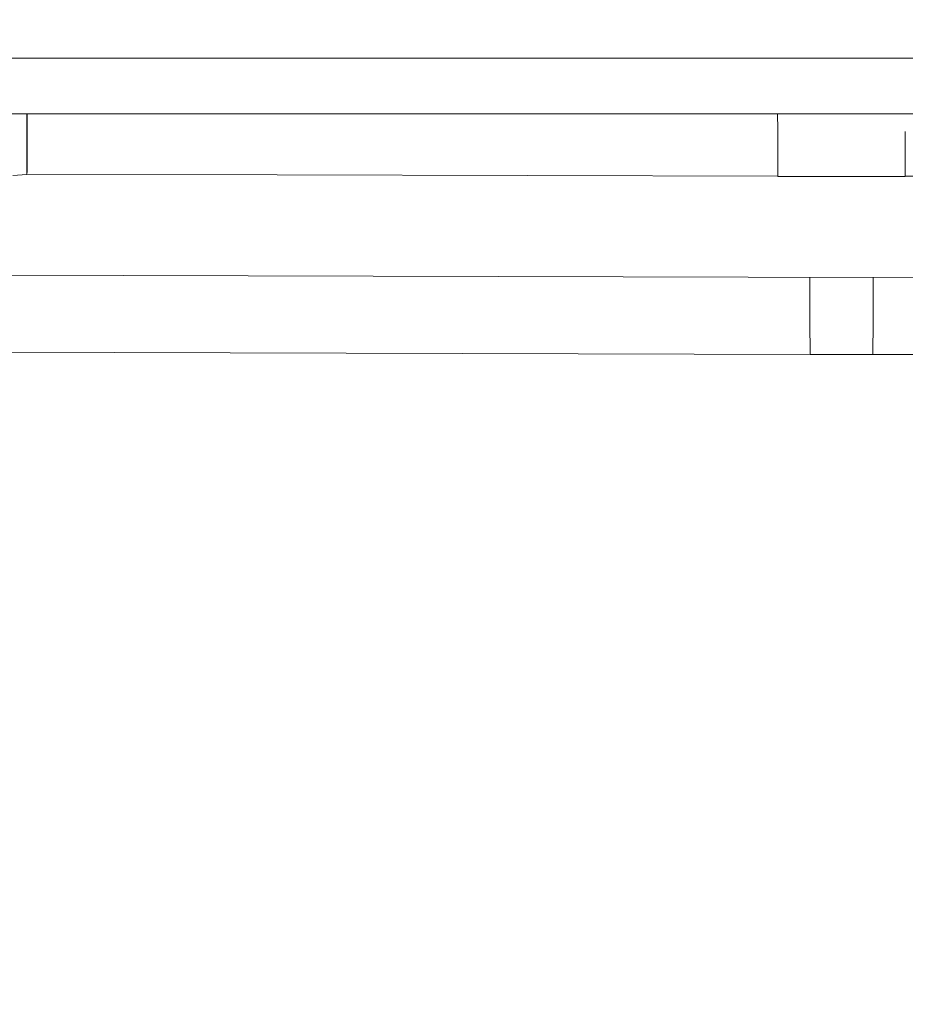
# Model space of a CAD drawing. Header units: millimetres. Extents: x -30280 to 309309, y -17460 to 4378.
# Tile 435 of 656: x 148009 to 148192, y -14654 to -14450. Entities that reach past the tile are written whole.
import ezdxf

# ---------------------------------------------------------------- set-up
doc = ezdxf.new("R2010")
doc.units = ezdxf.units.MM
doc.header["$MEASUREMENT"] = 0
doc.linetypes.add('Wipeout_Contour', pattern=[1000, 0, -1000])
doc.layers.add('P1_PLANTA PRIMERA_4_Nuevo_08_E_Envans secs', color=7, linetype='Continuous')
doc.layers.add('P1_PLANTA PRIMERA_4_Nuevo_09_EI_Mobiliari general', color=7, linetype='Continuous')
doc.layers.add('P1_PLANTA PRIMERA_4_Nuevo_09_EI_Mobiliari general_Pluma_Nº__1', color=7, linetype='Continuous', lineweight=5)

msp = doc.modelspace()

# ---------------------------------------------------------------- wipeouts: each hides what was drawn before it
at = {"color": 254, "linetype": 'Wipeout_Contour', "lineweight": 0, "ltscale": 595527.815507}
msp.add_wipeout([(147953.93, -14452.11), (148403.93, -14452.11), (148403.93, -14450.53), (147953.93, -14450.53)], dxfattribs=at).dxf.layer = 'P1_PLANTA PRIMERA_4_Nuevo_09_EI_Mobiliari general'
at = {"color": 254, "linetype": 'Wipeout_Contour', "lineweight": 0, "ltscale": 595532.733735}
msp.add_wipeout([(147953.93, -14469.75), (148403.93, -14469.75), (148403.93, -14458.21), (147953.93, -14458.21)], dxfattribs=at).dxf.layer = 'P1_PLANTA PRIMERA_4_Nuevo_09_EI_Mobiliari general'
at = {"color": 254, "linetype": 'Wipeout_Contour', "lineweight": 0, "ltscale": 4168802.32584306}
msp.add_wipeout([(147993.39, -14496.36), (147991.82, -14505.3), (147997.83, -14503.7), (148003.49, -14503.22), (148178.93, -14503.68), (148354.37, -14503.2), (148360.03, -14503.7), (148365.58, -14505.15), (148364.46, -14496.36), (148363.69, -14493.5), (148362.44, -14490.8), (148360.73, -14488.37), (148358.63, -14486.28), (148356.2, -14484.58), (148353.5, -14483.33), (148350.63, -14482.57), (148347.67, -14482.32), (148192.12, -14482.73), (148178.93, -14482.76), (148165.74, -14482.8), (148010.18, -14482.29), (148007.23, -14482.57), (148004.36, -14483.33), (148001.66, -14484.58), (147999.23, -14486.28), (147997.12, -14488.37), (147995.42, -14490.8), (147994.16, -14493.5)], dxfattribs=at).dxf.layer = 'P1_PLANTA PRIMERA_4_Nuevo_09_EI_Mobiliari general'
at = {"color": 254, "linetype": 'Wipeout_Contour', "lineweight": 0, "ltscale": 595540.090028}
msp.add_wipeout([(148178.93, -14515.68), (148172.4, -14515.7), (148172.41, -14516.84), (148178.93, -14516.82)], dxfattribs=at).dxf.layer = 'P1_PLANTA PRIMERA_4_Nuevo_09_EI_Mobiliari general'

# ---------------------------------------------------------------- next in the draw order: wipeouts: each hides what was drawn before it
at = {"color": 254, "linetype": 'Wipeout_Contour', "lineweight": 0, "ltscale": 595528.625713}
msp.add_wipeout([(147953.93, -14454.7), (148403.93, -14454.7), (148403.93, -14452.11), (147953.93, -14452.11)], dxfattribs=at).dxf.layer = 'P1_PLANTA PRIMERA_4_Nuevo_09_EI_Mobiliari general'
at = {"color": 254, "linetype": 'Wipeout_Contour', "lineweight": 0, "ltscale": 594853.056008}
msp.add_wipeout([(148010.16, -14469.75), (148005, -14469.75), (148005.17, -14470.74), (148010.15, -14470.32)], dxfattribs=at).dxf.layer = 'P1_PLANTA PRIMERA_4_Nuevo_09_EI_Mobiliari general'
at = {"color": 254, "linetype": 'Wipeout_Contour', "lineweight": 0, "ltscale": 447010.407405}
msp.add_wipeout([(148354.37, -14505.07), (148178.93, -14505.55), (148354.38, -14506.05)], dxfattribs=at).dxf.layer = 'P1_PLANTA PRIMERA_4_Nuevo_09_EI_Mobiliari general'
at = {"color": 254, "linetype": 'Wipeout_Contour', "lineweight": 0, "ltscale": 446658.03416}
msp.add_wipeout([(148178.93, -14516.82), (148172.41, -14516.84), (148178.93, -14517.81)], dxfattribs=at).dxf.layer = 'P1_PLANTA PRIMERA_4_Nuevo_09_EI_Mobiliari general'

# ---------------------------------------------------------------- next in the draw order: wipeouts: each hides what was drawn before it
at = {"color": 254, "linetype": 'Wipeout_Contour', "lineweight": 0, "ltscale": 595529.81045}
msp.add_wipeout([(147953.93, -14458.21), (148403.93, -14458.21), (148403.93, -14454.7), (147953.93, -14454.7)], dxfattribs=at).dxf.layer = 'P1_PLANTA PRIMERA_4_Nuevo_09_EI_Mobiliari general'
at = {"color": 254, "linetype": 'Wipeout_Contour', "lineweight": 0, "ltscale": 594853.867629}
msp.add_wipeout([(148005.17, -14470.74), (148005.39, -14471.99), (148010.15, -14471.58), (148010.15, -14470.32)], dxfattribs=at).dxf.layer = 'P1_PLANTA PRIMERA_4_Nuevo_09_EI_Mobiliari general'
at = {"color": 254, "linetype": 'Wipeout_Contour', "lineweight": 0, "ltscale": 595898.647336}
msp.add_wipeout([(148354.38, -14506.05), (148178.93, -14506.54), (148178.93, -14507.68), (148354.38, -14507.2)], dxfattribs=at).dxf.layer = 'P1_PLANTA PRIMERA_4_Nuevo_09_EI_Mobiliari general'
at = {"color": 254, "linetype": 'Wipeout_Contour', "lineweight": 0, "ltscale": 446658.308031}
msp.add_wipeout([(148178.93, -14517.81), (148172.41, -14517.82), (148178.93, -14518.61)], dxfattribs=at).dxf.layer = 'P1_PLANTA PRIMERA_4_Nuevo_09_EI_Mobiliari general'

# ---------------------------------------------------------------- next in the draw order: wipeouts: each hides what was drawn before it
at = {"color": 254, "linetype": 'Wipeout_Contour', "lineweight": 0, "ltscale": 594854.880663}
msp.add_wipeout([(148010.21, -14471.58), (148005.39, -14471.99), (148005.62, -14473.32), (148010.15, -14472.93)], dxfattribs=at).dxf.layer = 'P1_PLANTA PRIMERA_4_Nuevo_09_EI_Mobiliari general'
at = {"color": 254, "linetype": 'Wipeout_Contour', "lineweight": 0, "ltscale": 595899.121887}
msp.add_wipeout([(148178.93, -14507.68), (148178.93, -14508.94), (148354.38, -14508.46), (148354.38, -14507.2)], dxfattribs=at).dxf.layer = 'P1_PLANTA PRIMERA_4_Nuevo_09_EI_Mobiliari general'
at = {"color": 254, "linetype": 'Wipeout_Contour', "lineweight": 0, "ltscale": 446658.52501}
msp.add_wipeout([(148178.93, -14518.61), (148172.41, -14518.62), (148178.93, -14519.2)], dxfattribs=at).dxf.layer = 'P1_PLANTA PRIMERA_4_Nuevo_09_EI_Mobiliari general'

# ---------------------------------------------------------------- next in the draw order: wipeouts: each hides what was drawn before it
at = {"color": 254, "linetype": 'Wipeout_Contour', "lineweight": 0, "ltscale": 446482.805572}
msp.add_wipeout([(148010.16, -14469.75), (148178.93, -14470.76), (148178.93, -14469.75)], dxfattribs=at).dxf.layer = 'P1_PLANTA PRIMERA_4_Nuevo_09_EI_Mobiliari general'
at = {"color": 254, "linetype": 'Wipeout_Contour', "lineweight": 0, "ltscale": 594855.912828}
msp.add_wipeout([(148010.21, -14472.93), (148005.62, -14473.32), (148005.86, -14474.68), (148010.21, -14474.32)], dxfattribs=at).dxf.layer = 'P1_PLANTA PRIMERA_4_Nuevo_09_EI_Mobiliari general'
at = {"color": 254, "linetype": 'Wipeout_Contour', "lineweight": 0, "ltscale": 446313.066758}
msp.add_wipeout([(148003.48, -14506.05), (148178.93, -14506.54), (148003.48, -14505.07)], dxfattribs=at).dxf.layer = 'P1_PLANTA PRIMERA_4_Nuevo_09_EI_Mobiliari general'
at = {"color": 254, "linetype": 'Wipeout_Contour', "lineweight": 0, "ltscale": 595899.637115}
msp.add_wipeout([(148354.38, -14508.46), (148178.93, -14508.94), (148178.93, -14510.29), (148354.39, -14509.81)], dxfattribs=at).dxf.layer = 'P1_PLANTA PRIMERA_4_Nuevo_09_EI_Mobiliari general'
at = {"color": 254, "linetype": 'Wipeout_Contour', "lineweight": 0, "ltscale": 446658.679245}
msp.add_wipeout([(148178.93, -14519.2), (148172.41, -14519.21), (148178.93, -14519.56)], dxfattribs=at).dxf.layer = 'P1_PLANTA PRIMERA_4_Nuevo_09_EI_Mobiliari general'

# ---------------------------------------------------------------- next in the draw order: wipeouts: each hides what was drawn before it
at = {"color": 254, "linetype": 'Wipeout_Contour', "lineweight": 0, "ltscale": 595199.564501}
msp.add_wipeout([(148010.15, -14470.29), (148010.15, -14471.56), (148178.93, -14472.03), (148178.93, -14470.76)], dxfattribs=at).dxf.layer = 'P1_PLANTA PRIMERA_4_Nuevo_09_EI_Mobiliari general'
at = {"color": 254, "linetype": 'Wipeout_Contour', "lineweight": 0, "ltscale": 594856.912662}
msp.add_wipeout([(148010.21, -14474.32), (148005.86, -14474.68), (148006.09, -14476.05), (148010.2, -14475.7)], dxfattribs=at).dxf.layer = 'P1_PLANTA PRIMERA_4_Nuevo_09_EI_Mobiliari general'
at = {"color": 254, "linetype": 'Wipeout_Contour', "lineweight": 0, "ltscale": 595200.18817}
msp.add_wipeout([(148003.48, -14506.05), (148003.48, -14507.2), (148178.93, -14507.68), (148178.93, -14506.54)], dxfattribs=at).dxf.layer = 'P1_PLANTA PRIMERA_4_Nuevo_09_EI_Mobiliari general'
at = {"color": 254, "linetype": 'Wipeout_Contour', "lineweight": 0, "ltscale": 893862.880854}
msp.add_wipeout([(148354.39, -14509.81), (148178.93, -14510.29), (148185.47, -14510.31), (148185.47, -14511.66), (148354.33, -14511.2), (148354.32, -14509.83)], dxfattribs=at).dxf.layer = 'P1_PLANTA PRIMERA_4_Nuevo_09_EI_Mobiliari general'

# ---------------------------------------------------------------- next in the draw order: wipeouts: each hides what was drawn before it
at = {"color": 254, "linetype": 'Wipeout_Contour', "lineweight": 0, "ltscale": 595200.127244}
msp.add_wipeout([(148010.15, -14471.56), (148010.21, -14472.9), (148178.93, -14473.38), (148178.93, -14472.03)], dxfattribs=at).dxf.layer = 'P1_PLANTA PRIMERA_4_Nuevo_09_EI_Mobiliari general'
at = {"color": 254, "linetype": 'Wipeout_Contour', "lineweight": 0, "ltscale": 594857.898696}
msp.add_wipeout([(148010.2, -14475.7), (148006.09, -14476.05), (148006.32, -14477.38), (148010.2, -14477.05)], dxfattribs=at).dxf.layer = 'P1_PLANTA PRIMERA_4_Nuevo_09_EI_Mobiliari general'
at = {"color": 254, "linetype": 'Wipeout_Contour', "lineweight": 0, "ltscale": 595200.651434}
msp.add_wipeout([(148003.48, -14507.2), (148003.47, -14508.46), (148178.93, -14508.94), (148178.93, -14507.68)], dxfattribs=at).dxf.layer = 'P1_PLANTA PRIMERA_4_Nuevo_09_EI_Mobiliari general'
at = {"color": 254, "linetype": 'Wipeout_Contour', "lineweight": 0, "ltscale": 744776.060559}
msp.add_wipeout([(148172.39, -14511.7), (148172.39, -14513.05), (148178.93, -14513.07), (148354.33, -14512.59), (148354.33, -14511.2)], dxfattribs=at).dxf.layer = 'P1_PLANTA PRIMERA_4_Nuevo_09_EI_Mobiliari general'

# ---------------------------------------------------------------- next in the draw order: wipeouts: each hides what was drawn before it
at = {"color": 254, "linetype": 'Wipeout_Contour', "lineweight": 0, "ltscale": 446819.855097}
msp.add_wipeout([(148178.93, -14469.75), (148178.93, -14470.76), (148347.7, -14470.29)], dxfattribs=at).dxf.layer = 'P1_PLANTA PRIMERA_4_Nuevo_09_EI_Mobiliari general'
at = {"color": 254, "linetype": 'Wipeout_Contour', "lineweight": 0, "ltscale": 744110.810972}
msp.add_wipeout([(148010.15, -14472.9), (148010.21, -14474.29), (148178.93, -14474.76), (148192.14, -14474.73), (148192.15, -14473.41)], dxfattribs=at).dxf.layer = 'P1_PLANTA PRIMERA_4_Nuevo_09_EI_Mobiliari general'
at = {"color": 254, "linetype": 'Wipeout_Contour', "lineweight": 0, "ltscale": 594858.841231}
msp.add_wipeout([(148010.2, -14477.05), (148006.32, -14477.38), (148006.54, -14478.63), (148010.19, -14478.32)], dxfattribs=at).dxf.layer = 'P1_PLANTA PRIMERA_4_Nuevo_09_EI_Mobiliari general'
at = {"color": 254, "linetype": 'Wipeout_Contour', "lineweight": 0, "ltscale": 595201.15388}
msp.add_wipeout([(148003.47, -14508.46), (148003.47, -14509.81), (148178.93, -14510.29), (148178.93, -14508.94)], dxfattribs=at).dxf.layer = 'P1_PLANTA PRIMERA_4_Nuevo_09_EI_Mobiliari general'
at = {"color": 254, "linetype": 'Wipeout_Contour', "lineweight": 0, "ltscale": 744802.505259}
msp.add_wipeout([(148178.93, -14513.07), (148185.46, -14513.09), (148185.46, -14514.4), (148354.34, -14513.93), (148354.33, -14512.61)], dxfattribs=at).dxf.layer = 'P1_PLANTA PRIMERA_4_Nuevo_09_EI_Mobiliari general'

# ---------------------------------------------------------------- next in the draw order: wipeouts: each hides what was drawn before it
at = {"color": 254, "linetype": 'Wipeout_Contour', "lineweight": 0, "ltscale": 595871.472944}
msp.add_wipeout([(148347.7, -14470.29), (148178.93, -14470.76), (148178.93, -14472.03), (148347.71, -14471.56)], dxfattribs=at).dxf.layer = 'P1_PLANTA PRIMERA_4_Nuevo_09_EI_Mobiliari general'
at = {"color": 254, "linetype": 'Wipeout_Contour', "lineweight": 0, "ltscale": 744058.818141}
msp.add_wipeout([(148010.21, -14474.29), (148010.2, -14475.68), (148165.72, -14476.12), (148165.72, -14474.8), (148178.93, -14474.76)], dxfattribs=at).dxf.layer = 'P1_PLANTA PRIMERA_4_Nuevo_09_EI_Mobiliari general'
at = {"color": 254, "linetype": 'Wipeout_Contour', "lineweight": 0, "ltscale": 594859.711938}
msp.add_wipeout([(148010.19, -14478.32), (148006.54, -14478.63), (148006.74, -14479.75), (148010.19, -14479.46)], dxfattribs=at).dxf.layer = 'P1_PLANTA PRIMERA_4_Nuevo_09_EI_Mobiliari general'
at = {"color": 254, "linetype": 'Wipeout_Contour', "lineweight": 0, "ltscale": 744102.169565}
msp.add_wipeout([(148003.47, -14509.81), (148003.53, -14511.2), (148178.93, -14511.68), (148185.47, -14511.66), (148185.47, -14510.31)], dxfattribs=at).dxf.layer = 'P1_PLANTA PRIMERA_4_Nuevo_09_EI_Mobiliari general'
at = {"color": 254, "linetype": 'Wipeout_Contour', "lineweight": 0, "ltscale": 595914.650376}
msp.add_wipeout([(148185.46, -14514.4), (148185.46, -14515.66), (148354.34, -14515.2), (148354.34, -14513.95)], dxfattribs=at).dxf.layer = 'P1_PLANTA PRIMERA_4_Nuevo_09_EI_Mobiliari general'

# ---------------------------------------------------------------- next in the draw order: wipeouts: each hides what was drawn before it
at = {"color": 254, "linetype": 'Wipeout_Contour', "lineweight": 0, "ltscale": 744923.217868}
msp.add_wipeout([(148347.71, -14471.56), (148178.93, -14472.03), (148178.93, -14473.38), (148347.65, -14472.9), (148347.64, -14471.58)], dxfattribs=at).dxf.layer = 'P1_PLANTA PRIMERA_4_Nuevo_09_EI_Mobiliari general'
at = {"color": 254, "linetype": 'Wipeout_Contour', "lineweight": 0, "ltscale": 595175.485481}
msp.add_wipeout([(148010.2, -14477.03), (148165.72, -14477.46), (148165.72, -14476.19), (148010.2, -14475.68)], dxfattribs=at).dxf.layer = 'P1_PLANTA PRIMERA_4_Nuevo_09_EI_Mobiliari general'
at = {"color": 254, "linetype": 'Wipeout_Contour', "lineweight": 0, "ltscale": 595564.018441}
msp.add_wipeout([(148178.93, -14477.5), (148192.13, -14477.54), (148192.14, -14476.19), (148178.93, -14476.15)], dxfattribs=at).dxf.layer = 'P1_PLANTA PRIMERA_4_Nuevo_09_EI_Mobiliari general'
at = {"color": 254, "linetype": 'Wipeout_Contour', "lineweight": 0, "ltscale": 446146.850215}
msp.add_wipeout([(148010.19, -14480.44), (148006.9, -14480.72), (148010.19, -14481.24)], dxfattribs=at).dxf.layer = 'P1_PLANTA PRIMERA_4_Nuevo_09_EI_Mobiliari general'
at = {"color": 254, "linetype": 'Wipeout_Contour', "lineweight": 0, "ltscale": 744076.707767}
msp.add_wipeout([(148003.53, -14511.2), (148003.53, -14512.59), (148172.39, -14513.05), (148172.39, -14511.7), (148178.93, -14511.68)], dxfattribs=at).dxf.layer = 'P1_PLANTA PRIMERA_4_Nuevo_09_EI_Mobiliari general'
at = {"color": 254, "linetype": 'Wipeout_Contour', "lineweight": 0, "ltscale": 595915.119165}
msp.add_wipeout([(148185.46, -14515.66), (148185.45, -14516.8), (148354.34, -14516.34), (148354.34, -14515.22)], dxfattribs=at).dxf.layer = 'P1_PLANTA PRIMERA_4_Nuevo_09_EI_Mobiliari general'

# ---------------------------------------------------------------- next in the draw order: wipeouts: each hides what was drawn before it
at = {"color": 254, "linetype": 'Wipeout_Contour', "lineweight": 0, "ltscale": 893834.614599}
msp.add_wipeout([(148347.71, -14472.9), (148178.93, -14473.38), (148192.15, -14473.41), (148192.14, -14474.73), (148347.65, -14474.29), (148347.65, -14472.93)], dxfattribs=at).dxf.layer = 'P1_PLANTA PRIMERA_4_Nuevo_09_EI_Mobiliari general'
at = {"color": 254, "linetype": 'Wipeout_Contour', "lineweight": 0, "ltscale": 595175.993722}
msp.add_wipeout([(148010.2, -14477.03), (148010.19, -14478.29), (148165.73, -14478.73), (148165.72, -14477.54)], dxfattribs=at).dxf.layer = 'P1_PLANTA PRIMERA_4_Nuevo_09_EI_Mobiliari general'
at = {"color": 254, "linetype": 'Wipeout_Contour', "lineweight": 0, "ltscale": 595564.518898}
msp.add_wipeout([(148178.93, -14477.5), (148178.93, -14478.76), (148192.13, -14478.8), (148192.13, -14477.54)], dxfattribs=at).dxf.layer = 'P1_PLANTA PRIMERA_4_Nuevo_09_EI_Mobiliari general'
at = {"color": 254, "linetype": 'Wipeout_Contour', "lineweight": 0, "ltscale": 446147.204686}
msp.add_wipeout([(148010.19, -14481.24), (148007.04, -14481.51), (148010.19, -14481.83)], dxfattribs=at).dxf.layer = 'P1_PLANTA PRIMERA_4_Nuevo_09_EI_Mobiliari general'
at = {"color": 254, "linetype": 'Wipeout_Contour', "lineweight": 0, "ltscale": 595215.87091}
msp.add_wipeout([(148003.52, -14513.93), (148185.46, -14514.43), (148185.46, -14513.09), (148003.53, -14512.59)], dxfattribs=at).dxf.layer = 'P1_PLANTA PRIMERA_4_Nuevo_09_EI_Mobiliari general'

# ---------------------------------------------------------------- next in the draw order: wipeouts: each hides what was drawn before it
at = {"color": 254, "linetype": 'Wipeout_Contour', "lineweight": 0, "ltscale": 744898.223778}
msp.add_wipeout([(148347.65, -14474.29), (148165.72, -14474.8), (148165.72, -14476.19), (148347.66, -14475.68), (148347.65, -14474.32)], dxfattribs=at).dxf.layer = 'P1_PLANTA PRIMERA_4_Nuevo_09_EI_Mobiliari general'
at = {"color": 254, "linetype": 'Wipeout_Contour', "lineweight": 0, "ltscale": 595176.462309}
msp.add_wipeout([(148010.19, -14479.44), (148165.73, -14479.87), (148165.73, -14478.8), (148010.19, -14478.29)], dxfattribs=at).dxf.layer = 'P1_PLANTA PRIMERA_4_Nuevo_09_EI_Mobiliari general'
at = {"color": 254, "linetype": 'Wipeout_Contour', "lineweight": 0, "ltscale": 595564.980149}
msp.add_wipeout([(148178.93, -14478.76), (148178.93, -14479.91), (148192.13, -14479.94), (148192.13, -14478.8)], dxfattribs=at).dxf.layer = 'P1_PLANTA PRIMERA_4_Nuevo_09_EI_Mobiliari general'
at = {"color": 254, "linetype": 'Wipeout_Contour', "lineweight": 0, "ltscale": 446147.476928}
msp.add_wipeout([(148010.19, -14481.83), (148007.14, -14482.09), (148010.18, -14482.19)], dxfattribs=at).dxf.layer = 'P1_PLANTA PRIMERA_4_Nuevo_09_EI_Mobiliari general'
at = {"color": 254, "linetype": 'Wipeout_Contour', "lineweight": 0, "ltscale": 892985.115694}
msp.add_wipeout([(148003.52, -14513.93), (148003.52, -14515.2), (148185.46, -14515.7), (148185.46, -14514.43), (148178.93, -14514.41), (148172.4, -14514.43)], dxfattribs=at).dxf.layer = 'P1_PLANTA PRIMERA_4_Nuevo_09_EI_Mobiliari general'

# ---------------------------------------------------------------- next in the draw order: wipeouts: each hides what was drawn before it
at = {"color": 254, "linetype": 'Wipeout_Contour', "lineweight": 0, "ltscale": 595511.436573}
msp.add_wipeout([(148178.93, -14476.15), (148165.72, -14476.19), (148165.72, -14477.54), (148178.93, -14477.5)], dxfattribs=at).dxf.layer = 'P1_PLANTA PRIMERA_4_Nuevo_09_EI_Mobiliari general'
at = {"color": 254, "linetype": 'Wipeout_Contour', "lineweight": 0, "ltscale": 595899.773715}
msp.add_wipeout([(148192.14, -14476.12), (148192.14, -14477.46), (148347.66, -14477.03), (148347.66, -14475.7)], dxfattribs=at).dxf.layer = 'P1_PLANTA PRIMERA_4_Nuevo_09_EI_Mobiliari general'
at = {"color": 254, "linetype": 'Wipeout_Contour', "lineweight": 0, "ltscale": 446305.792075}
msp.add_wipeout([(148010.19, -14480.42), (148165.73, -14480.86), (148010.19, -14479.44)], dxfattribs=at).dxf.layer = 'P1_PLANTA PRIMERA_4_Nuevo_09_EI_Mobiliari general'
at = {"color": 254, "linetype": 'Wipeout_Contour', "lineweight": 0, "ltscale": 595190.844509}
msp.add_wipeout([(148003.52, -14516.34), (148172.41, -14516.8), (148172.4, -14515.7), (148003.52, -14515.2)], dxfattribs=at).dxf.layer = 'P1_PLANTA PRIMERA_4_Nuevo_09_EI_Mobiliari general'
at = {"color": 254, "linetype": 'Wipeout_Contour', "lineweight": 0, "ltscale": 595566.065082}
msp.add_wipeout([(148178.93, -14515.68), (148178.93, -14516.82), (148185.45, -14516.84), (148185.46, -14515.7)], dxfattribs=at).dxf.layer = 'P1_PLANTA PRIMERA_4_Nuevo_09_EI_Mobiliari general'

# ---------------------------------------------------------------- next in the draw order: wipeouts: each hides what was drawn before it
at = {"color": 254, "linetype": 'Wipeout_Contour', "lineweight": 0, "ltscale": 595511.951627}
msp.add_wipeout([(148178.93, -14477.5), (148165.72, -14477.54), (148165.73, -14478.8), (148178.93, -14478.76)], dxfattribs=at).dxf.layer = 'P1_PLANTA PRIMERA_4_Nuevo_09_EI_Mobiliari general'
at = {"color": 254, "linetype": 'Wipeout_Contour', "lineweight": 0, "ltscale": 595900.281092}
msp.add_wipeout([(148192.14, -14477.46), (148192.13, -14478.73), (148347.66, -14478.29), (148347.66, -14477.05)], dxfattribs=at).dxf.layer = 'P1_PLANTA PRIMERA_4_Nuevo_09_EI_Mobiliari general'
at = {"color": 254, "linetype": 'Wipeout_Contour', "lineweight": 0, "ltscale": 446306.036543}
msp.add_wipeout([(148010.19, -14481.22), (148165.73, -14481.66), (148010.19, -14480.42)], dxfattribs=at).dxf.layer = 'P1_PLANTA PRIMERA_4_Nuevo_09_EI_Mobiliari general'
at = {"color": 254, "linetype": 'Wipeout_Contour', "lineweight": 0, "ltscale": 446309.938522}
msp.add_wipeout([(148003.51, -14517.32), (148172.41, -14517.79), (148003.52, -14516.34)], dxfattribs=at).dxf.layer = 'P1_PLANTA PRIMERA_4_Nuevo_09_EI_Mobiliari general'
at = {"color": 254, "linetype": 'Wipeout_Contour', "lineweight": 0, "ltscale": 446672.19982}
msp.add_wipeout([(148178.93, -14517.81), (148185.45, -14517.82), (148178.93, -14516.82)], dxfattribs=at).dxf.layer = 'P1_PLANTA PRIMERA_4_Nuevo_09_EI_Mobiliari general'

# ---------------------------------------------------------------- next in the draw order: wipeouts: each hides what was drawn before it
at = {"color": 254, "linetype": 'Wipeout_Contour', "lineweight": 0, "ltscale": 595900.748689}
msp.add_wipeout([(148192.13, -14478.73), (148192.13, -14479.87), (148347.67, -14479.44), (148347.66, -14478.32)], dxfattribs=at).dxf.layer = 'P1_PLANTA PRIMERA_4_Nuevo_09_EI_Mobiliari general'
at = {"color": 254, "linetype": 'Wipeout_Contour', "lineweight": 0, "ltscale": 595512.426345}
msp.add_wipeout([(148178.93, -14478.76), (148165.73, -14478.8), (148165.73, -14479.94), (148178.93, -14479.91)], dxfattribs=at).dxf.layer = 'P1_PLANTA PRIMERA_4_Nuevo_09_EI_Mobiliari general'
at = {"color": 254, "linetype": 'Wipeout_Contour', "lineweight": 0, "ltscale": 446306.219878}
msp.add_wipeout([(148010.19, -14481.81), (148165.74, -14482.25), (148010.19, -14481.22)], dxfattribs=at).dxf.layer = 'P1_PLANTA PRIMERA_4_Nuevo_09_EI_Mobiliari general'
at = {"color": 254, "linetype": 'Wipeout_Contour', "lineweight": 0, "ltscale": 446310.183082}
msp.add_wipeout([(148003.51, -14518.12), (148172.41, -14518.59), (148003.51, -14517.32)], dxfattribs=at).dxf.layer = 'P1_PLANTA PRIMERA_4_Nuevo_09_EI_Mobiliari general'
at = {"color": 254, "linetype": 'Wipeout_Contour', "lineweight": 0, "ltscale": 446672.448816}
msp.add_wipeout([(148178.93, -14518.61), (148185.45, -14518.62), (148178.93, -14517.81)], dxfattribs=at).dxf.layer = 'P1_PLANTA PRIMERA_4_Nuevo_09_EI_Mobiliari general'

# ---------------------------------------------------------------- next in the draw order: wipeouts: each hides what was drawn before it
at = {"color": 254, "linetype": 'Wipeout_Contour', "lineweight": 0, "ltscale": 446306.334022}
msp.add_wipeout([(148010.18, -14482.17), (148165.74, -14482.61), (148010.19, -14481.81)], dxfattribs=at).dxf.layer = 'P1_PLANTA PRIMERA_4_Nuevo_09_EI_Mobiliari general'
at = {"color": 254, "linetype": 'Wipeout_Contour', "lineweight": 0, "ltscale": 446310.366274}
msp.add_wipeout([(148003.51, -14518.71), (148172.41, -14519.18), (148003.51, -14518.12)], dxfattribs=at).dxf.layer = 'P1_PLANTA PRIMERA_4_Nuevo_09_EI_Mobiliari general'

# ---------------------------------------------------------------- next in the draw order: wipeouts: each hides what was drawn before it
at = {"color": 254, "linetype": 'Wipeout_Contour', "lineweight": 0, "ltscale": 446640.882009}
msp.add_wipeout([(148178.93, -14480.89), (148165.73, -14480.93), (148178.93, -14481.69)], dxfattribs=at).dxf.layer = 'P1_PLANTA PRIMERA_4_Nuevo_09_EI_Mobiliari general'
at = {"color": 254, "linetype": 'Wipeout_Contour', "lineweight": 0, "ltscale": 446310.48011}
msp.add_wipeout([(148003.51, -14519.07), (148172.42, -14519.54), (148003.51, -14518.71)], dxfattribs=at).dxf.layer = 'P1_PLANTA PRIMERA_4_Nuevo_09_EI_Mobiliari general'

# ---------------------------------------------------------------- next in the draw order: wipeouts: each hides what was drawn before it
at = {"color": 254, "linetype": 'Wipeout_Contour', "lineweight": 0, "ltscale": 446641.098757}
msp.add_wipeout([(148178.93, -14481.69), (148165.73, -14481.73), (148178.93, -14482.28)], dxfattribs=at).dxf.layer = 'P1_PLANTA PRIMERA_4_Nuevo_09_EI_Mobiliari general'

# ---------------------------------------------------------------- next in the draw order: wipeouts: each hides what was drawn before it
at = {"color": 254, "linetype": 'Wipeout_Contour', "lineweight": 0, "ltscale": 446641.254004}
msp.add_wipeout([(148178.93, -14482.28), (148165.74, -14482.32), (148178.93, -14482.64)], dxfattribs=at).dxf.layer = 'P1_PLANTA PRIMERA_4_Nuevo_09_EI_Mobiliari general'

# ---------------------------------------------------------------- next in the draw order: wipeouts: each hides what was drawn before it
at = {"color": 254, "linetype": 'Wipeout_Contour', "lineweight": 0, "ltscale": 11546169.40718183}
msp.add_wipeout([(147377.62, -12475.05), (147377.62, -14920.05), (147901.16, -14920.05), (147903.85, -14904.98), (147970.96, -14530.19), (147971.59, -14527.86), (147975.53, -14505.56), (147953.93, -14505.56), (147953.93, -14450), (147967.57, -14023.89), (148390.29, -14023.89), (148403.86, -14450), (148403.93, -14505.56), (148382.33, -14505.56), (148386.26, -14527.86), (148386.9, -14530.19), (148428.93, -14764.93), (148470.96, -14530.19), (148471.59, -14527.86), (148475.53, -14505.56), (148453.93, -14505.56), (148453.93, -14450), (148467.57, -14023.89), (148890.29, -14023.89), (148903.86, -14450), (148903.93, -14505.56), (148882.33, -14505.56), (148886.26, -14527.86), (148886.9, -14530.19), (148928.93, -14764.93), (148970.96, -14530.19), (148971.59, -14527.86), (148975.53, -14505.56), (148953.93, -14505.56), (148953.93, -14450), (148967.57, -14023.89), (149390.29, -14023.89), (149403.86, -14450), (149403.93, -14505.56), (149382.33, -14505.56), (149386.26, -14527.86), (149386.9, -14530.19), (149428.93, -14764.93), (149470.96, -14530.19), (149471.59, -14527.86), (149475.53, -14505.56), (149453.93, -14505.56), (149453.93, -14450), (149467.57, -14023.89), (149890.29, -14023.89), (149903.86, -14450), (149903.93, -14505.56), (149882.33, -14505.56), (149886.26, -14527.86), (149886.9, -14530.19), (149928.93, -14764.93), (149970.96, -14530.19), (149971.59, -14527.86), (149975.53, -14505.56), (149953.93, -14505.56), (149953.93, -14450), (149967.57, -14023.89), (150390.29, -14023.89), (150403.86, -14450), (150403.93, -14505.56), (150382.33, -14505.56), (150386.26, -14527.86), (150386.9, -14530.19), (150428.93, -14764.93), (150470.96, -14530.19), (150471.59, -14527.86), (150475.53, -14505.56), (150453.93, -14505.56), (150453.93, -14450), (150467.57, -14023.89), (150732.62, -14023.89), (150732.62, -12475.05)], dxfattribs=at).dxf.layer = 'P1_PLANTA PRIMERA_4_Nuevo_08_E_Envans secs'

# ---------------------------------------------------------------- next in the draw order: linework, layer by layer
at = {"layer": 'P1_PLANTA PRIMERA_4_Nuevo_09_EI_Mobiliari general_Pluma_Nº__1', "color": 7, "linetype": 'Continuous', "lineweight": 5}
for p, q in [((148403.93, -14458.22), (147953.93, -14458.22)), ((148403.93, -14469.75), (147953.93, -14469.75)), ((148010.16, -14469.75), (148010.15, -14470.29)), ((148010.15, -14470.29), (148010.15, -14471.56)), ((148010.22, -14470.29), (148010.21, -14471.56)), ((148010.22, -14469.75), (148010.22, -14470.29)), ((148165.7, -14469.75), (148165.7, -14470.73)), ((148010.15, -14471.56), (148010.15, -14472.9)), ((148010.21, -14471.56), (148010.21, -14472.9)), ((148165.7, -14470.8), (148165.71, -14471.99)), ((148165.71, -14471.99), (148165.71, -14472.07)), ((148165.71, -14472.07), (148165.71, -14473.34)), ((148010.15, -14472.9), (148010.14, -14474.29)), ((148010.14, -14474.29), (148010.14, -14475.68)), ((148010.21, -14474.29), (148010.2, -14475.68)), ((148010.21, -14472.9), (148010.21, -14474.29)), ((148165.71, -14473.34), (148165.71, -14473.41)), ((148165.71, -14473.41), (148165.72, -14474.73)), ((148192.15, -14473.41), (148192.14, -14474.73)), ((148010.14, -14475.68), (148010.14, -14477.03)), ((148010.2, -14475.68), (148010.2, -14477.03)), ((148165.72, -14474.73), (148165.72, -14474.8)), ((148165.72, -14474.8), (148165.72, -14476.12)), ((148165.72, -14476.12), (148165.72, -14476.19)), ((148165.72, -14476.19), (148165.72, -14477.46)), ((148192.14, -14474.73), (148192.14, -14474.8)), ((148192.14, -14474.8), (148192.14, -14476.12)), ((148192.14, -14476.12), (148192.14, -14476.19)), ((148192.14, -14476.19), (148192.14, -14477.46)), ((148010.14, -14477.03), (148010.13, -14478.29)), ((148010.13, -14478.29), (148010.13, -14479.44)), ((148010.2, -14477.03), (148010.19, -14478.29)), ((148010.19, -14478.29), (148010.19, -14479.44)), ((148165.72, -14477.46), (148165.72, -14477.54)), ((148165.72, -14477.54), (148165.73, -14478.73)), ((148192.13, -14477.54), (148192.13, -14478.73)), ((148192.14, -14477.46), (148192.13, -14477.54)), ((148010.13, -14480.42), (148010.12, -14481.22)), ((148010.13, -14479.44), (148010.13, -14480.42)), ((148010.19, -14479.44), (148010.19, -14480.42)), ((148010.19, -14480.42), (148010.19, -14481.22)), ((148165.73, -14478.73), (148165.73, -14478.8)), ((148165.73, -14478.8), (148165.73, -14479.87)), ((148165.73, -14479.87), (148165.73, -14479.94)), ((148165.73, -14479.87), (148165.73, -14480.93)), ((148192.13, -14478.73), (148192.13, -14478.8)), ((148192.13, -14478.8), (148192.13, -14479.87)), ((148192.13, -14479.87), (148192.13, -14479.94)), ((148192.13, -14479.87), (148192.13, -14480.93)), ((148007.23, -14482.57), (148010.18, -14482.32)), ((148010.12, -14481.22), (148010.12, -14481.81)), ((148010.12, -14481.81), (148010.12, -14482.17)), ((148010.12, -14482.2), (148010.12, -14482.29)), ((148010.12, -14482.29), (148165.74, -14482.73)), ((148010.19, -14481.81), (148010.18, -14482.17)), ((148010.18, -14482.17), (148010.18, -14482.32)), ((148010.19, -14481.22), (148010.19, -14481.81)), ((148165.73, -14480.93), (148165.73, -14480.86)), ((148165.73, -14480.86), (148165.73, -14481.73)), ((148165.73, -14481.73), (148165.73, -14481.66)), ((148165.73, -14481.66), (148165.74, -14482.32)), ((148165.74, -14482.32), (148165.74, -14482.25)), ((148165.74, -14482.25), (148165.74, -14482.68)), ((148165.74, -14482.68), (148165.74, -14482.8)), ((148178.93, -14482.76), (148165.74, -14482.8)), ((148178.93, -14482.76), (148192.12, -14482.8)), ((148192.13, -14480.86), (148192.12, -14481.73)), ((148192.12, -14481.73), (148192.12, -14481.66)), ((148192.12, -14481.66), (148192.12, -14482.32)), ((148192.12, -14482.32), (148192.12, -14482.25)), ((148192.12, -14482.25), (148192.12, -14482.68)), ((148347.74, -14482.29), (148192.12, -14482.73)), ((148192.12, -14482.68), (148192.12, -14482.8)), ((148192.13, -14480.93), (148192.13, -14480.86)), ((148003.49, -14503.2), (148185.48, -14503.7)), ((148354.37, -14503.2), (148172.37, -14503.7)), ((148172.37, -14503.7), (148172.37, -14503.78)), ((148172.37, -14503.78), (148172.37, -14504.14)), ((148172.37, -14504.14), (148172.37, -14504.73)), ((148172.37, -14504.73), (148172.38, -14505.53)), ((148185.48, -14503.7), (148185.49, -14503.78)), ((148185.48, -14504.14), (148185.48, -14504.73)), ((148185.48, -14504.73), (148185.48, -14505.53)), ((148185.49, -14503.78), (148185.48, -14504.14)), ((148172.38, -14505.53), (148172.38, -14506.52)), ((148172.38, -14506.52), (148172.38, -14507.66)), ((148185.48, -14505.53), (148185.48, -14506.52)), ((148185.48, -14506.52), (148185.48, -14507.66)), ((148172.38, -14507.66), (148172.38, -14508.92)), ((148172.38, -14508.92), (148172.39, -14510.27)), ((148185.48, -14507.66), (148185.47, -14508.92)), ((148185.47, -14508.92), (148185.47, -14510.27)), ((148172.39, -14510.27), (148172.39, -14511.66)), ((148185.47, -14510.27), (148185.47, -14511.66)), ((148172.39, -14511.66), (148172.39, -14513.05)), ((148172.39, -14513.05), (148172.4, -14514.4)), ((148185.47, -14511.66), (148185.46, -14513.05)), ((148185.46, -14513.05), (148185.46, -14514.4)), ((148172.4, -14514.4), (148172.4, -14515.66)), ((148185.46, -14514.4), (148185.46, -14515.66)), ((148172.4, -14515.66), (148172.41, -14516.8)), ((148172.41, -14516.8), (148172.41, -14517.79)), ((148185.46, -14515.66), (148185.45, -14516.8)), ((148185.45, -14516.8), (148185.45, -14517.79))]:
    msp.add_line(p, q, dxfattribs=at)

# ---------------------------------------------------------------- next in the draw order: wipeouts: each hides what was drawn before it
at = {"color": 254, "linetype": 'Wipeout_Contour', "lineweight": 0, "ltscale": 3425019.548723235}
msp.add_wipeout([(147918.69, -14920.05), (148401.16, -14920.05), (148420.31, -14813.08), (148419.31, -14807.4), (148370.49, -14530.51), (148369.17, -14527.56), (148367.51, -14525.23), (148365.39, -14523.15), (148362.94, -14521.46), (148360.22, -14520.22), (148357.33, -14519.47), (148354.35, -14519.22), (148185.44, -14519.66), (148178.93, -14519.68), (148172.42, -14519.7), (148003.5, -14519.2), (148000.52, -14519.47), (147997.63, -14520.22), (147994.92, -14521.46), (147992.47, -14523.15), (147990.35, -14525.23), (147988.69, -14527.56), (147987.48, -14530.11)], dxfattribs=at).dxf.layer = 'P1_PLANTA PRIMERA_4_Nuevo_08_E_Envans secs'

# ---------------------------------------------------------------- next in the draw order: linework, layer by layer
at = {"layer": 'P1_PLANTA PRIMERA_4_Nuevo_09_EI_Mobiliari general_Pluma_Nº__1', "color": 7, "linetype": 'Continuous', "lineweight": 5}
for p, q in [((148003.44, -14519.2), (148172.42, -14519.66)), ((148172.41, -14517.79), (148172.41, -14518.59)), ((148172.41, -14518.59), (148172.41, -14519.18)), ((148172.41, -14519.18), (148172.42, -14519.54)), ((148185.45, -14518.59), (148185.44, -14519.18)), ((148185.44, -14519.18), (148185.44, -14519.54)), ((148354.42, -14519.2), (148185.44, -14519.66)), ((148185.45, -14517.79), (148185.45, -14518.59)), ((148172.42, -14519.54), (148172.42, -14519.66)), ((148179.63, -14519.68), (148172.42, -14519.66)), ((148178.22, -14519.68), (148185.44, -14519.66)), ((148185.44, -14519.54), (148185.44, -14519.66))]:
    msp.add_line(p, q, dxfattribs=at)

doc.saveas('drawing.dxf')
